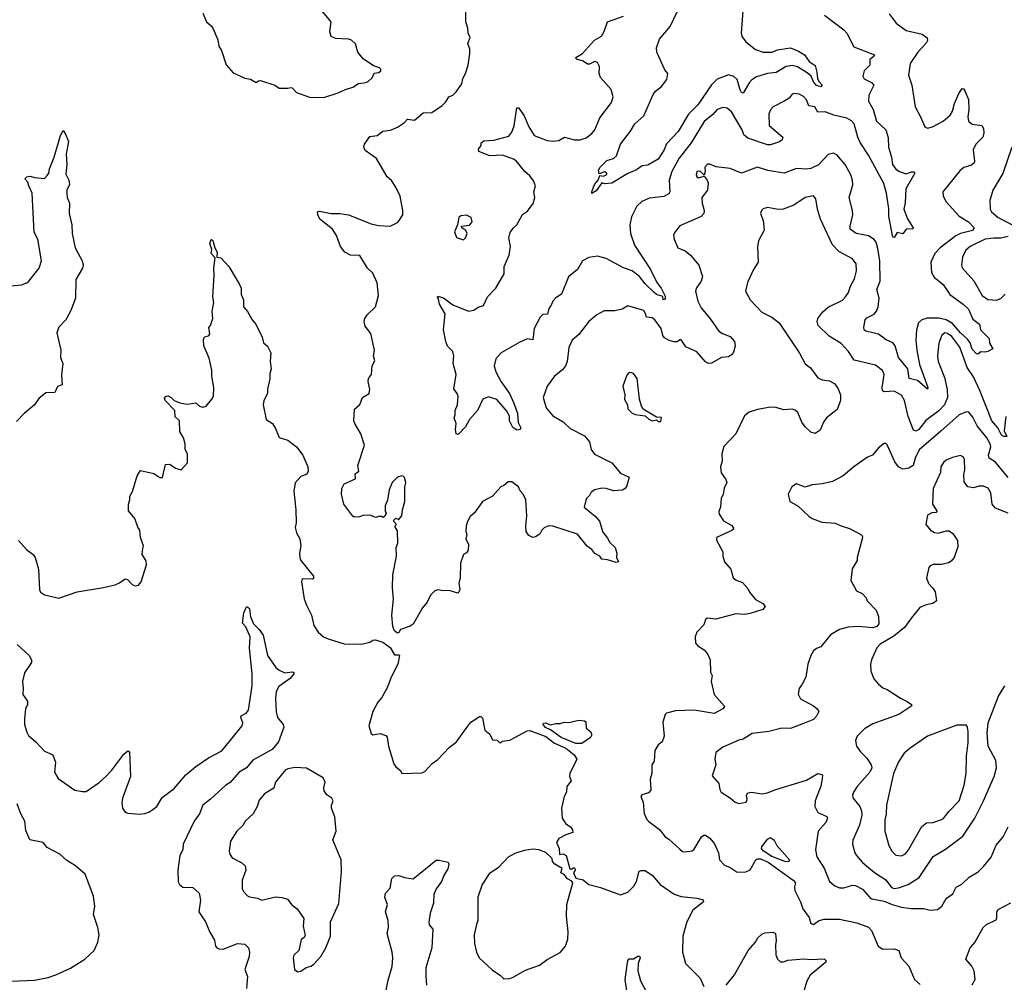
# Model space of a CAD drawing. Extents: x 2057697 to 2160550, y 827490 to 1016834.
# Tile 346 of 509: x 2077673 to 2084509, y 960435 to 967120. Entities that reach past the tile are written whole.
import ezdxf

# ---------------------------------------------------------------- set-up
doc = ezdxf.new("R2010")
doc.units = 0

msp = doc.modelspace()

# ---------------------------------------------------------------- linework, layer by layer
at = {"layer": '0CON20XD'}
for points in [[(2080092.3, 964607.7), (2080095, 964627.5), (2080116.2, 964655), (2080120, 964715), (2080138.3, 964751.7), (2080130, 964785), (2080135.7, 964825), (2080110.5, 964940.5), (2080071.7, 964991.7), (2080064.2, 965025), (2080068.8, 965045), (2080086.9, 965073.1), (2080144, 965126), (2080164.2, 965205), (2080155, 965292.5), (2080125, 965358.8), (2080088.6, 965395), (2080035, 965483.3), (2079970, 965485), (2079931.2, 965505), (2079900, 965545), (2079871.7, 965621.7), (2079845.8, 965665), (2079757.5, 965735), (2079742.5, 965765), (2079741.2, 965785), (2079755, 965791.2), (2079835, 965774.5), (2079895, 965774.3), (2079955, 965765.7), (2080113.2, 965703.2), (2080165, 965690), (2080245, 965686.2), (2080295, 965712.5), (2080307.5, 965725), (2080332.5, 965765), (2080332.5, 965795), (2080313.8, 965895), (2080285, 965957.5), (2080253.9, 966003.9), (2080225, 966027.5), (2080150, 966155), (2080072.2, 966212.2), (2080062, 966235), (2080066, 966255), (2080105, 966307.5), (2080155, 966315.8), (2080194.4, 966345.6), (2080248.5, 966351.5), (2080295, 966372.9), (2080345, 966406), (2080365, 966429.2), (2080415, 966422), (2080475, 966472.2), (2080535, 966475.7), (2080605.5, 966524.5), (2080630.9, 966549.1), (2080651.2, 966585), (2080680, 966595), (2080702.1, 966617.9), (2080742, 966675), (2080749.5, 966710.5), (2080768.6, 966745), (2080785.7, 966805), (2080798.1, 966885), (2080797.1, 966915), (2080784.4, 966955), (2080800, 966995), (2080786.2, 967025), (2080785, 967060), (2080770, 967105), (2080772.5, 967295)], [(2082698, 967245), (2082681.1, 967025), (2082689.7, 966999.7), (2082714.2, 966965), (2082782.4, 966912.4), (2082835, 966894.4), (2082895, 966894.6), (2082935, 966911.4), (2083025, 966923.6), (2083080.5, 966900.5), (2083121.9, 966875), (2083155, 966830), (2083195, 966801.2), (2083208, 966755), (2083210.7, 966710.7), (2083220.4, 966690.4), (2083243.8, 966665), (2083235.6, 966654.4), (2083205, 966663.1), (2083185, 966688.1), (2083167.9, 966727.9), (2083140.9, 966750.9), (2083073.2, 966793.3), (2083041.2, 966801.2), (2082995, 966794), (2082925, 966754), (2082865, 966745.2), (2082787.1, 966722.9), (2082755, 966702.9), (2082737.6, 966682.4), (2082695, 966609.2), (2082685, 966614.2), (2082675, 966632), (2082654.6, 966704.6), (2082632, 966725), (2082595, 966736.2), (2082515, 966706.5), (2082475, 966668.5), (2082381.9, 966528.1), (2082316.3, 966463.7), (2082245, 966342.9), (2082163.3, 966256.7), (2082147.1, 966215), (2082105, 966151.9), (2082035, 966108.9), (2081995, 966104), (2081955, 966076), (2081895, 966050.8), (2081785, 965984.2), (2081735, 965978.8), (2081714, 965986), (2081675, 965931.2), (2081645, 965912.5), (2081644, 965925), (2081664.3, 965975.7), (2081688, 966005), (2081701.7, 966038.3), (2081725, 966033.3), (2081750, 966045), (2081750, 966055), (2081735, 966062.5), (2081695, 966050), (2081692.5, 966075), (2081703.3, 966095), (2081748.3, 966141.7), (2081795, 966156.7), (2081816.7, 966175), (2081844.2, 966255), (2081914, 966346), (2081943.2, 966396.8), (2082007.1, 966452.9), (2082070.1, 966599.9), (2082087.7, 966622.3), (2082127.8, 966655), (2082165.8, 966705), (2082172.5, 966745), (2082152.1, 966772.1), (2082096, 966895), (2082093.8, 966925), (2082115.8, 966985), (2082188.2, 967071.8), (2082236.9, 967175)], [(2078944.2, 967165), (2078970, 967105), (2079004.2, 967074.2), (2079015.8, 967055.8), (2079049.3, 966979.3), (2079056.7, 966935), (2079073.3, 966905), (2079107, 966807), (2079155, 966750), (2079235, 966712.5), (2079275, 966707.5), (2079315, 966682.5), (2079330, 966695), (2079345, 966697.5), (2079445, 966666.2), (2079475, 966643.8), (2079535, 966643.3), (2079555, 966650), (2079565, 966646.7), (2079595, 966613.8), (2079685, 966581.2), (2079785, 966580), (2079885, 966612), (2079935, 966636), (2079985, 966651.2), (2080025, 966676.7), (2080075, 966684), (2080095, 966693.8), (2080120, 966715), (2080135, 966747.5), (2080167, 966753), (2080180, 966765), (2080180, 966775), (2080170, 966785), (2080129.3, 966799.3), (2080057, 966847), (2080020, 966895), (2080005, 966952.5), (2079977.3, 966977.3), (2079955, 966984), (2079865, 966988), (2079835, 967003.3), (2079826, 967035), (2079835.8, 967105), (2079775, 967176.9)], [(2083709.7, 967159.7), (2083758.8, 967095), (2083826.7, 967045), (2083939.1, 967019.1), (2083972.8, 966992.8), (2083975.6, 966975), (2083965, 966956), (2083907.5, 966895), (2083855.8, 966815), (2083842.9, 966735), (2083866.5, 966665), (2083888.6, 966515), (2083927.5, 966445), (2083956.7, 966376.7), (2083975, 966367.5), (2084010, 966375), (2084085, 966414.4), (2084133.6, 966456.4), (2084149.6, 966485), (2084163.3, 966536.7), (2084192.2, 966607.8), (2084215, 966641.2), (2084225, 966640), (2084235.5, 966625.5), (2084261.1, 966565), (2084263.1, 966495), (2084255.5, 966445), (2084260, 966415), (2084285, 966394.4), (2084352.5, 966385), (2084364.1, 966364.1), (2084367.1, 966335), (2084359.2, 966305), (2084310, 966255), (2084291.4, 966215), (2084302.3, 966137.7), (2084299.2, 966125), (2084279.8, 966110.2), (2084227.8, 966092.2), (2084198.9, 966071.1), (2084082.5, 965925), (2084084.4, 965894.4), (2084106, 965855), (2084195.6, 965755), (2084261.1, 965715), (2084300, 965675), (2084288, 965655), (2084203.3, 965635), (2084171.3, 965618.7), (2084063.6, 965536.4), (2084025.5, 965495), (2083998.9, 965435), (2084003.5, 965365), (2084022.7, 965332.7), (2084085, 965280.8), (2084130.9, 965210.9), (2084223.1, 965145), (2084259.9, 965109.9), (2084291.1, 965041.1), (2084335.7, 965005.7), (2084342.2, 964965), (2084404.3, 964905), (2084405, 964872.5), (2084430, 964835), (2084395, 964815.7), (2084375, 964810.8), (2084345, 964813.8), (2084325, 964796.2), (2084315, 964798.6), (2084285, 964832.5), (2084270.7, 964875), (2084252.2, 964902.2), (2084203.7, 964945), (2084149, 965009), (2084105, 965036.5), (2084055, 965046.8), (2083972.9, 965047.1), (2083935, 965036.5), (2083913.3, 965015), (2083898.8, 964965), (2083894, 964895), (2083902, 964825), (2083920.6, 964725), (2083978.6, 964565), (2083976, 964554), (2083905, 964614.5), (2083848.5, 964628.5), (2083838.9, 964695), (2083775, 964774.4), (2083750.8, 964855), (2083735.6, 964875), (2083687.7, 964897.7), (2083635, 964935.5), (2083546.8, 964956.8), (2083536.5, 964966.5), (2083533.8, 964985), (2083541.8, 965035), (2083555, 965048.5), (2083605, 965075.5), (2083621.2, 965095), (2083632.5, 965125), (2083639.6, 965185), (2083624.6, 965245), (2083647.1, 965305), (2083643.4, 965445), (2083631.3, 965531.3), (2083617.9, 965575), (2083605, 965592.9), (2083565, 965619.4), (2083480, 965635), (2083438.5, 965665), (2083437.5, 965685), (2083457.8, 965765), (2083455.5, 965795.5), (2083430.8, 965885), (2083456.6, 965973.4), (2083455.6, 966005), (2083443, 966043), (2083404, 966115), (2083345, 966182), (2083322.3, 966192.3), (2083285, 966184.3), (2083218, 966112), (2083165, 966085.3), (2083135, 966081.2), (2083065, 966086.2), (2082980, 966055), (2082866.8, 966073.2), (2082795, 966095.7), (2082685, 966054.4), (2082605, 966087.1), (2082507.5, 966097.5), (2082465, 966116.7), (2082447, 966117), (2082430, 966095), (2082432.5, 966065), (2082425, 966040), (2082397, 966067), (2082373.3, 966065), (2082368.8, 966045), (2082375, 966027.5), (2082385, 966022.5), (2082425, 966032.5), (2082446.1, 966006.1), (2082453.3, 965985), (2082448.8, 965935), (2082409.4, 965885), (2082410.5, 965845), (2082424.4, 965795), (2082421.9, 965775), (2082405, 965752.9), (2082255, 965687.5), (2082222.5, 965647.5), (2082212.9, 965625), (2082215.8, 965595), (2082242, 965535), (2082292.5, 965515), (2082330, 965485), (2082387.1, 965415), (2082412.7, 965337.3), (2082404, 965305), (2082371.7, 965258.3), (2082364.2, 965235), (2082380.9, 965165), (2082405, 965119.2), (2082469.8, 965039.8), (2082526.9, 964956.9), (2082551.1, 964941.1), (2082605, 964918.9), (2082634.7, 964884.7), (2082639.7, 964855), (2082627.9, 964812.1), (2082615, 964792.4), (2082595, 964778.4), (2082545, 964774.6), (2082475, 964735.6), (2082455, 964732.5), (2082435, 964743.3), (2082375, 964812.2), (2082298.1, 964848.1), (2082265, 964896), (2082255, 964896.2), (2082237.5, 964882.5), (2082217.1, 964882.9), (2082181.7, 964891.7), (2082149.8, 964909.8), (2082137, 964927), (2082125.5, 964975), (2082082.9, 965035), (2082065, 965049.4), (2082023.8, 965055), (2082015.7, 965085), (2082005, 965100), (2081895, 965132), (2081855, 965110), (2081805, 965098), (2081731.7, 965098.3), (2081679.1, 965070.9), (2081625, 965024.2), (2081555, 964932.5), (2081508.6, 964895), (2081484.4, 964844.4), (2081474.4, 964745.6), (2081462, 964715), (2081442.1, 964687.9), (2081385, 964644), (2081334, 964575), (2081308, 964495), (2081328, 964425), (2081375, 964370), (2081447.2, 964327.2), (2081495, 964280), (2081595, 964230), (2081628, 964188), (2081641.4, 964135), (2081662.6, 964102.6), (2081785, 964043.1), (2081845, 963970), (2081903.6, 963943.6), (2081887.7, 963882.3), (2081875.9, 963864.1), (2081857.3, 963852.7), (2081795, 963846.9), (2081745, 963864.2), (2081715, 963865.6), (2081665, 963854), (2081640.6, 963839.4), (2081628, 963815), (2081605, 963793.3), (2081591.2, 963735), (2081670.3, 963670.3), (2081697.9, 963637.9), (2081721.1, 963561.1), (2081755, 963518.8), (2081769.4, 963489.4), (2081806.7, 963455), (2081818.6, 963415), (2081816.7, 963385), (2081830, 963355), (2081815, 963350), (2081755, 963368.8), (2081715, 963373.8), (2081700, 963395), (2081665, 963413.3), (2081645, 963440), (2081613.4, 963463.4), (2081545, 963546.7), (2081375, 963603.5), (2081345, 963605.6), (2081315, 963590), (2081297.5, 963575), (2081285, 963546.2), (2081255, 963528), (2081235, 963523.8), (2081207.7, 963537.7), (2081189.2, 963565), (2081186.9, 963605), (2081194.3, 963675), (2081185.8, 963785), (2081168.8, 963825), (2081147.7, 963847.7), (2081136.2, 963875), (2081089.5, 963909.5), (2081065, 963911.2), (2081035, 963886.2), (2081013.2, 963876.8), (2080955, 963810), (2080885, 963773.3), (2080865.8, 963744.2), (2080827.7, 963692.3), (2080799.5, 963670.5), (2080781.2, 963635), (2080773.8, 963605), (2080770, 963565), (2080776.2, 963545), (2080771.2, 963515), (2080788, 963475), (2080786.7, 963435), (2080775, 963416.7), (2080753.3, 963405), (2080734, 963345), (2080731.2, 963245), (2080722.5, 963205), (2080728.8, 963165), (2080722.5, 963145), (2080715, 963137.5), (2080655, 963156.2), (2080615, 963154), (2080575, 963160), (2080555, 963154), (2080525.6, 963124.4), (2080502.5, 963075), (2080468.6, 963035), (2080405, 962922), (2080385, 962908.1), (2080316.7, 962885), (2080305.6, 962864.4), (2080295, 962859.2), (2080275.7, 962875), (2080262.9, 962905), (2080255.6, 962985), (2080268.8, 963095), (2080262, 963175), (2080264.3, 963265), (2080290, 963395), (2080285.9, 963454.1), (2080298.8, 963485), (2080295, 963570), (2080280, 963595), (2080280, 963605), (2080290, 963615), (2080270, 963635), (2080270, 963645), (2080285, 963657.5), (2080305, 963650), (2080326, 963675), (2080330, 963715), (2080346.2, 963775), (2080346, 963875), (2080353.8, 963905), (2080345, 963940), (2080335, 963950), (2080325, 963952.5), (2080295, 963942.5), (2080260, 963905), (2080238.8, 963855), (2080227, 963783), (2080210, 963745), (2080210, 963705), (2080217, 963693), (2080208.3, 963671.7), (2080197, 963663), (2080185, 963670), (2080165, 963670), (2080145, 963662.5), (2080105, 963680), (2080057, 963677), (2080031.7, 963668.3), (2079995, 963666.2), (2079985, 963671.2), (2079924.2, 963755), (2079908, 963825), (2079908.8, 963865), (2079925, 963896.7), (2080005, 963932.5), (2080002.5, 963965), (2080027.5, 963985), (2080020, 964025), (2080066, 964165), (2080041.2, 964245), (2079998.8, 964315), (2079993.3, 964335), (2079997.5, 964415), (2080035, 964447.5), (2080052.5, 964495), (2080100, 964525), (2080103.6, 964553.6), (2080092.3, 964607.7)], [(2083260.5, 967150.5), (2083395, 967050), (2083416, 967025), (2083465, 966931.2), (2083607.5, 966875), (2083603.3, 966865), (2083575.7, 966844.3), (2083576, 966805), (2083535.8, 966765), (2083526.4, 966726.4), (2083535, 966710), (2083587.5, 966682.5), (2083602.5, 966665), (2083567.3, 966595), (2083564.7, 966555), (2083598.5, 966495), (2083620.6, 966415), (2083685.7, 966355), (2083702.1, 966302.1), (2083704.4, 966235), (2083724.3, 966165.7), (2083731.9, 966115), (2083755, 966080.8), (2083780, 966065), (2083825, 966049.2), (2083865, 966063.3), (2083882.5, 966062.5), (2083887.5, 966055), (2083825.7, 965945), (2083821.3, 965848.7), (2083812.2, 965805), (2083836.6, 965736.6), (2083876.7, 965673.3), (2083872.5, 965667.5), (2083827.5, 965665), (2083805, 965633.3), (2083765, 965642.5), (2083745, 965607.5), (2083735, 965610), (2083706, 965755), (2083706.8, 965806.8), (2083690.4, 965915), (2083671.9, 965981.9), (2083565, 966179.1), (2083507.2, 966267.2), (2083490.9, 966305), (2083466.3, 966396.3), (2083447.8, 966417.8), (2083416.2, 966435), (2083325, 966456.9), (2083265, 966479.2), (2083215, 966477.5), (2083192.5, 966515), (2083151.4, 966521.4), (2083135, 966563.3), (2083115, 966586), (2083085, 966602.5), (2083052.7, 966607.3), (2083035, 966602), (2083014.4, 966575.6), (2082985, 966556.2), (2082905, 966513.8), (2082885.7, 966494.3), (2082873, 966467), (2082875.6, 966385), (2082972, 966305), (2082966.2, 966285), (2082948, 966272), (2082885, 966251.5), (2082865, 966251.1), (2082727.3, 966297.3), (2082700.7, 966320.7), (2082688.2, 966355), (2082615, 966480), (2082585, 966504.4), (2082555, 966510), (2082515, 966496.5), (2082485, 966460.5), (2082425, 966411.8), (2082335.3, 966265), (2082252.3, 966157.7), (2082200.4, 966065), (2082181.1, 966005), (2082186.2, 965925), (2082180.5, 965909.5), (2082145, 965892.7), (2082045, 965881.5), (2081991.8, 965858.2), (2081957.5, 965825), (2081920.3, 965749.7), (2081908.1, 965695), (2081912.7, 965635), (2081941.8, 965555), (2082053.1, 965385), (2082095.8, 965295), (2082125.8, 965255), (2082155, 965200), (2082155, 965180), (2082140, 965175), (2082138.3, 965198.3), (2082095, 965212.5), (2082076.9, 965225), (2082015, 965285.6), (2081976.3, 965336.3), (2081924.3, 965375), (2081865, 965397.2), (2081745, 965462.5), (2081685, 965477.1), (2081625, 965468.1), (2081580.8, 965445), (2081545.6, 965384.4), (2081484.2, 965335), (2081435, 965213.8), (2081395, 965187.5), (2081375, 965166), (2081363.6, 965136.4), (2081346.7, 965115), (2081337.5, 965075), (2081305, 965072.9), (2081286.3, 965053.7), (2081245.6, 964975), (2081235, 964896.7), (2081195, 964902.5), (2081145, 964880.6), (2081015, 964806.9), (2080977.8, 964765), (2080968.2, 964715), (2080978.5, 964675), (2081014.5, 964605), (2081073.3, 964525), (2081103.6, 964456.4), (2081129.4, 964385), (2081133.3, 964323.3), (2081152.5, 964285), (2081147, 964273), (2081125, 964270), (2081097, 964287), (2081074.3, 964334.3), (2081072.9, 964365), (2081057.8, 964397.8), (2080985, 964481.4), (2080928.8, 964501.2), (2080889.2, 964485), (2080851.4, 964405), (2080796.6, 964343.4), (2080768.2, 964291.8), (2080722.5, 964245), (2080715, 964240), (2080704.2, 964244.2), (2080698.8, 964275), (2080703.3, 964315), (2080690, 964355), (2080696.7, 964375), (2080696.2, 964405), (2080712.5, 964445), (2080717.5, 964505), (2080711.2, 964525), (2080687, 964557), (2080704, 964655), (2080683, 964733), (2080687.5, 964785), (2080679.2, 964815), (2080643.3, 964853.3), (2080631.4, 964885), (2080614.3, 964965), (2080626.4, 965076.4), (2080586.7, 965145), (2080581.7, 965181.7), (2080573, 965193), (2080575, 965200), (2080615, 965189.2), (2080680.7, 965140.7), (2080790, 965095), (2080825, 965102.9), (2080855, 965124), (2080893.3, 965135), (2080921.2, 965195), (2080977.8, 965255), (2081036.9, 965355), (2081035.5, 965405), (2081071.5, 965485), (2081080, 965545), (2081069.5, 965605), (2081078.3, 965641.7), (2081098.3, 965671.7), (2081125.4, 965695), (2081163.7, 965766.3), (2081199.2, 965790.8), (2081237.3, 965842.7), (2081248.5, 965885), (2081243.1, 965925), (2081254.2, 965965), (2081241.2, 966001.2), (2081215, 966036.2), (2081180, 966065), (2081118.9, 966138.9), (2081101.5, 966151.5), (2081025, 966180), (2080936.7, 966173.3), (2080860, 966205), (2080858.3, 966221.7), (2080877.5, 966245), (2080877.5, 966265), (2080895, 966278), (2080965, 966282.5), (2081068.6, 966311.4), (2081090.3, 966339.7), (2081106.3, 966383.7), (2081125, 966506.7), (2081135, 966506.7), (2081145, 966496.2), (2081175, 966451.2), (2081207.1, 966375), (2081245, 966316.2), (2081335, 966281.4), (2081375, 966275.8), (2081415, 966281.4), (2081455, 966303.3), (2081525, 966285.6), (2081565, 966285.7), (2081605, 966300), (2081645, 966330), (2081665.8, 966355), (2081701.2, 966438.8), (2081781.9, 966545), (2081794.2, 966585), (2081778.8, 966635), (2081705, 966717.5), (2081696.2, 966745), (2081698, 966795), (2081685, 966822.5), (2081665, 966830), (2081628.3, 966811.7), (2081615, 966811.9), (2081585, 966831.8), (2081539.2, 966845), (2081535, 966858), (2081579.4, 966885), (2081663, 966977), (2081712, 967005), (2081731.7, 967038.3), (2081754.5, 967105.5), (2081865, 967144)], [(2077615, 965271.2), (2077685, 965278.8), (2077721.7, 965291.7), (2077736.8, 965303.2), (2077809.2, 965395), (2077824.3, 965445), (2077800, 965595), (2077774.2, 965645), (2077760, 965915), (2077736.2, 965965), (2077730.7, 965990.7), (2077710, 966015), (2077721.7, 966028.3), (2077745, 966033.8), (2077775, 966023.3), (2077845, 966017.5), (2077865, 966037.5), (2077876.2, 966055), (2077881.2, 966085), (2077913.3, 966165), (2077955.8, 966315), (2077975, 966350), (2077992, 966325), (2078011.4, 966275), (2077996.2, 966185), (2078000, 966115), (2077993.9, 966046.1), (2078014, 966005), (2078018, 965975), (2078000, 965935), (2078000, 965915), (2078003.3, 965885), (2078020, 965845), (2078016.7, 965775), (2078036.1, 965696.1), (2078038, 965635), (2078058, 965535), (2078106, 965445), (2078113.8, 965415), (2078110, 965395), (2078062.9, 965315), (2078060, 965185), (2078028.8, 965101.2), (2077992.5, 965035), (2077945.4, 964984.6), (2077930.6, 964945), (2077958, 964825), (2077956.2, 964775), (2077973, 964733), (2077963.9, 964653.9), (2077968.8, 964585), (2077935, 964572.5), (2077918, 964532), (2077855, 964528.8), (2077805, 964488.8), (2077776.2, 964445), (2077705, 964386), (2077651.4, 964328.6)], [(2084560.5, 966235), (2084497.3, 966052.7), (2084430, 965935), (2084407.1, 965865), (2084410.6, 965805), (2084419.4, 965785), (2084465, 965745.5), (2084577.3, 965687.3)], [(2084518.1, 964365), (2084506.5, 964265), (2084526.2, 964225), (2084505, 964224.6), (2084489.4, 964235), (2084462.5, 964285), (2084422.2, 964335), (2084339.8, 964545), (2084295, 964638.9), (2084250.4, 964705), (2084199.3, 964845), (2084145, 964919.3), (2084115, 964941.2), (2084094.6, 964945.4), (2084075, 964930), (2084055, 964873.3), (2084045.5, 964785), (2084050.5, 964745), (2084094.4, 964635), (2084112.2, 964552.2), (2084114.3, 964495), (2084094, 964445), (2084055, 964403.2), (2083963.8, 964336.2), (2083915, 964273.9), (2083895, 964262.9), (2083878.8, 964268.8), (2083841.3, 964365), (2083814.6, 964475), (2083795, 964511.9), (2083745, 964539.2), (2083675, 964534.6), (2083662.1, 964542.1), (2083659.6, 964565), (2083674.5, 964655), (2083662.8, 964682.8), (2083615, 964721.1), (2083465.6, 964755.6), (2083425.8, 964815), (2083375, 964870.8), (2083292.2, 964922.2), (2083217.1, 964995), (2083210, 965025), (2083214.4, 965045), (2083248.1, 965091.9), (2083285.9, 965124.1), (2083385, 965172.9), (2083405, 965195.8), (2083427.8, 965225), (2083441.3, 965268.7), (2083468.9, 965321.1), (2083482.5, 965375), (2083480.8, 965425), (2083455, 965458), (2083360.9, 965510.9), (2083315.9, 965555.9), (2083232.5, 965735), (2083210.6, 965805), (2083199.2, 965875), (2083185, 965896), (2083125, 965884.4), (2083047.4, 965832.6), (2082973.6, 965803.6), (2082940.5, 965800.5), (2082865, 965816.2), (2082833.9, 965806.1), (2082822.5, 965795), (2082816.7, 965775), (2082834, 965725), (2082841.2, 965658.8), (2082801.9, 965585), (2082795.8, 965545), (2082799.5, 965435), (2082767.5, 965385), (2082725.7, 965294.3), (2082712.5, 965235), (2082744.4, 965174.4), (2082825, 965088), (2082895, 965052.9), (2082945, 965015.8), (2083087.5, 964805), (2083125, 964728.8), (2083162.5, 964702.5), (2083215, 964632.5), (2083245, 964618.1), (2083295, 964611.4), (2083331.1, 964591.1), (2083355, 964556), (2083371.5, 964515), (2083371.9, 964475), (2083347.3, 964412.7), (2083275, 964354), (2083252.9, 964325), (2083230.3, 964269.7), (2083195, 964247.1), (2083165, 964255.5), (2083125, 964293.3), (2083103.6, 964325), (2083075, 964392), (2083057.8, 964407.8), (2083035, 964414.3), (2082975, 964410.8), (2082924.2, 964425.8), (2082885, 964428.1), (2082795, 964412.9), (2082737.5, 964395), (2082705, 964370), (2082645.8, 964245), (2082562.5, 964155), (2082548, 964105), (2082550, 964055), (2082539.2, 964015), (2082543.4, 963973.4), (2082575, 963927.5), (2082581.2, 963905), (2082562.7, 963867.3), (2082556, 963825), (2082543.8, 963795), (2082538, 963735), (2082526, 963705), (2082529.2, 963685), (2082560.2, 963640.2), (2082616.8, 963606.8), (2082630, 963585), (2082616.8, 963573.2), (2082510, 963525), (2082510, 963505), (2082554, 963425), (2082554.2, 963394.2), (2082566.7, 963355), (2082610, 963305), (2082626.7, 963245), (2082647.3, 963227.3), (2082690.6, 963210.6), (2082728.8, 963168.8), (2082740, 963145), (2082782.3, 963092.3), (2082832.5, 963065), (2082847.5, 963045), (2082832.5, 963025), (2082745, 962995.7), (2082705, 962989.4), (2082645, 962992.9), (2082505, 962958), (2082445, 962963.3), (2082434, 962955), (2082422.3, 962917.7), (2082373.9, 962866.1), (2082362.5, 962835), (2082365, 962790), (2082381.2, 962771.2), (2082423.9, 962743.9), (2082447.5, 962715), (2082466.7, 962675), (2082469.3, 962589.3), (2082480, 962565), (2082473.3, 962525), (2082494.2, 962434.2), (2082563.3, 962355), (2082563.8, 962345), (2082555.5, 962334.5), (2082495, 962302.5), (2082355, 962325.5), (2082225, 962320.8), (2082162.5, 962305), (2082153.3, 962295), (2082138.3, 962241.7), (2082146.7, 962145), (2082133.3, 962105), (2082105, 962083.3), (2082082, 962045), (2082078.3, 961971.7), (2082062.5, 961945), (2082061.7, 961921.7)], [(2080755, 965590), (2080768.8, 965605), (2080778.8, 965635), (2080770, 965655), (2080742.5, 965675), (2080740, 965685), (2080795, 965693.3), (2080813.3, 965715), (2080807.5, 965745), (2080775, 965763.3), (2080735, 965756.7), (2080722.5, 965745), (2080712.5, 965695), (2080692.3, 965647.7), (2080705, 965606.7), (2080755, 965590)], [(2077665, 963504.2), (2077720.3, 963440.3), (2077766, 963405), (2077780.8, 963385), (2077804.2, 963305), (2077811.7, 963161.7), (2077817.5, 963145), (2077845, 963126.7), (2077945, 963102.9), (2078073.2, 963146.8), (2078255, 963176.2), (2078335, 963196.2), (2078365, 963208.8), (2078405, 963236.2), (2078422.3, 963232.3), (2078455, 963197.5), (2078475, 963187.5), (2078497, 963193), (2078517.5, 963215), (2078552.5, 963335), (2078551.7, 963361.7), (2078523.3, 963405), (2078528.3, 963448.3), (2078532.5, 963465), (2078512.5, 963525), (2078506.7, 963575), (2078492.5, 963595), (2078472.5, 963655), (2078428.3, 963708.3), (2078427.5, 963755), (2078437.5, 963785), (2078438.3, 963811.7), (2078456.4, 963843.6), (2078488.3, 963951.7), (2078511.7, 963988.3), (2078605, 963967.5), (2078645, 963940), (2078665, 963940), (2078685, 964030), (2078715, 964033.3), (2078754.4, 964004.4), (2078795, 963993.3), (2078837, 964043), (2078837.5, 964105), (2078822.5, 964135), (2078822.5, 964175), (2078810, 964215), (2078785, 964260), (2078782.5, 964335), (2078753, 964363), (2078750, 964405), (2078682.5, 964475), (2078678.3, 964491.7), (2078690, 964505), (2078705, 964506.7), (2078725, 964496.7), (2078745, 964476.2), (2078785, 964458.8), (2078835, 964450), (2078895, 964458), (2078922.5, 964435), (2078945, 964430), (2078966.7, 964435), (2079007.5, 964485), (2079017.5, 964505), (2079020, 964565), (2079006.7, 964645), (2079006.7, 964685), (2078988.8, 964768.8), (2078951.2, 964855), (2078948.3, 964898.3), (2078955, 964917.5), (2078985, 964923.3), (2078992.5, 964935), (2078987, 964983), (2078996.7, 964995), (2079013.3, 965045), (2079008.8, 965095), (2079020, 965155), (2079013.8, 965195), (2079023.6, 965346.4), (2079020, 965395), (2079030, 965465), (2079003.3, 965495), (2079007.5, 965525), (2078993.8, 965565), (2079001.2, 965588.8), (2079005, 965592.5), (2079015, 965587.5), (2079027.5, 965535), (2079043.3, 965505), (2079041.7, 965471.7), (2079070, 965465), (2079125.8, 965405.8), (2079196.7, 965285), (2079210, 965255), (2079211.7, 965211.7), (2079226, 965175), (2079226.7, 965125), (2079255, 965092.5), (2079286.4, 965036.4), (2079312.5, 965005), (2079355.9, 964915.9), (2079366.4, 964876.4), (2079393, 964853), (2079416.4, 964806.4), (2079411.2, 964745), (2079420, 964695), (2079409.3, 964660.7), (2079410, 964625), (2079394.2, 964555), (2079394, 964525), (2079368, 964475), (2079364, 964445), (2079384.1, 964344.1), (2079428.8, 964315), (2079448.3, 964281.7), (2079475, 964217.5), (2079535, 964198.8), (2079595, 964152.5), (2079638, 964095), (2079673.3, 964015), (2079676.7, 963985), (2079666.4, 963963.6), (2079625, 963947.5), (2079586.4, 963903.6), (2079576.2, 963845), (2079590.8, 963715), (2079592, 963625), (2079586.4, 963593.6), (2079595, 963557.5), (2079618.8, 963515), (2079624.3, 963465), (2079616, 963415), (2079618, 963385), (2079625.8, 963365), (2079712.5, 963255), (2079711.7, 963238.3), (2079706.1, 963233.9), (2079635, 963236.2), (2079630, 963215), (2079647.7, 963097.7), (2079663.2, 963053.2), (2079698.8, 962985), (2079715, 962912.5), (2079745.6, 962865.6), (2079783.4, 962833.4), (2079815, 962819.2), (2079925, 962786), (2080046.1, 962783.9)], [(2084535, 965614.7), (2084485, 965602), (2084435, 965602.8), (2084375, 965594.6), (2084272, 965545), (2084240.7, 965519.3), (2084218.3, 965471.7), (2084210.8, 965415), (2084215, 965397.5), (2084296.1, 965306.1), (2084355, 965203.5), (2084395, 965176.7), (2084455, 965171.9), (2084485, 965182.9), (2084515, 965214.2)], [(2082125, 964330), (2082128.3, 964358.3), (2082095, 964360), (2082002.5, 964415), (2081990, 964435), (2081976.7, 964485), (2081958.8, 964628.8), (2081935, 964662.5), (2081915, 964670), (2081903, 964667), (2081888.3, 964651.7), (2081861.2, 964575), (2081873.8, 964515), (2081871.7, 964481.7), (2081892, 964445), (2081895, 964417.5), (2081925, 964387.5), (2081945, 964377.5), (2082015, 964370), (2082040, 964345), (2082063, 964333), (2082095, 964340), (2082105, 964330), (2082125, 964330)], [(2084535, 963941.5), (2084448.1, 964048.1), (2084403.1, 964075), (2084397.9, 964095), (2084415.3, 964154.7), (2084409.6, 964175), (2084386.5, 964215), (2084319.4, 964299.4), (2084290.5, 964360.5), (2084263.2, 964393.2), (2084245, 964397.5), (2084195, 964375.6), (2084066.8, 964263.2), (2083918.3, 964131.7), (2083888.9, 964075), (2083876.5, 964025), (2083845.3, 964004.7), (2083805, 963997.9), (2083774.4, 964015), (2083749.4, 964049.4), (2083695, 964166.7), (2083685, 964176.7), (2083675, 964176.7), (2083635, 964146.7), (2083594.3, 964095.7), (2083557.7, 964082.3), (2083463.3, 964015), (2083388.8, 963951.2), (2083315, 963913.3), (2083245, 963896.7), (2083175, 963890), (2083125, 963872.5), (2083065, 963897.5), (2083032.5, 963875), (2083007.5, 963825), (2083020, 963775), (2083075, 963743.3), (2083155, 963670), (2083175.8, 963655.8), (2083241.1, 963631.1), (2083335, 963624), (2083375, 963604), (2083433.9, 963586.1), (2083512.5, 963545), (2083522.5, 963535), (2083523.3, 963525), (2083487.5, 963385), (2083487.5, 963365), (2083453, 963307), (2083442.5, 963225), (2083482.5, 963152.5), (2083522.5, 963135), (2083550, 963105), (2083556.7, 963085), (2083618.7, 963018.7), (2083635.7, 962975), (2083638.1, 962925), (2083624, 962905), (2083595, 962896.2), (2083495, 962906.2), (2083425, 962900.5), (2083363.3, 962885), (2083302.4, 962847.6), (2083235.8, 962764.2), (2083205, 962753.3), (2083183.9, 962736.1), (2083164.3, 962705.7), (2083143.8, 962645), (2083131.2, 962555), (2083106.2, 962505), (2083083.3, 962475), (2083076.7, 962435), (2083094.4, 962404.4), (2083185, 962354), (2083210, 962335), (2083220, 962315), (2083205.8, 962284.2), (2083185, 962259.2), (2083115, 962232.2), (2083025, 962198.5), (2082965, 962198.9), (2082875, 962177.8), (2082757.6, 962162.4), (2082695, 962122.5), (2082665, 962115.8), (2082555, 962068.8), (2082505, 962030), (2082500, 961985), (2082506.2, 961945), (2082479.5, 961869.5), (2082527.5, 961815), (2082533.3, 961775), (2082543.3, 961755), (2082606.7, 961715), (2082640, 961685), (2082665, 961676), (2082716.7, 961685), (2082723.8, 961705), (2082718.8, 961735), (2082728, 961752), (2082755, 961755.6), (2082825, 961744), (2082865, 961750.8), (2082915, 961772.5), (2083135, 961838.1), (2083215, 961885.7), (2083245.6, 961875.6), (2083245, 961847.5), (2083235, 961796.7), (2083195.5, 961695), (2083193.5, 961655), (2083215, 961614.3), (2083275.5, 961585.5), (2083282, 961575), (2083270, 961545), (2083215.5, 961485), (2083197.3, 961355), (2083206.9, 961306.9), (2083256.9, 961226.9), (2083294.3, 961135), (2083332.2, 961105), (2083365, 961091.1), (2083395, 961091.5), (2083455, 961110.5), (2083475, 961108.5), (2083525, 961081.1), (2083574.5, 961025), (2083590, 961015), (2083675, 960998.2), (2083730, 960975), (2083795, 960956.9), (2083862.9, 960947.1), (2083948.1, 960948.1), (2083995, 960936.9)], [(2084535, 963693.1), (2084447.5, 963727.5), (2084424.4, 963755), (2084414.4, 963835), (2084395.9, 963865.9), (2084365, 963879.4), (2084335, 963880), (2084295, 963868.1), (2084255.6, 963875.6), (2084230.2, 963910.2), (2084228.5, 963961.5), (2084235.6, 963995), (2084231.2, 964065), (2084225, 964082.5), (2084205, 964093.3), (2084149.4, 964080.6), (2084105, 964060), (2084086, 964045), (2084068, 964015), (2084065.7, 963974.3), (2084015.8, 963865), (2084010, 963755), (2084042.5, 963705), (2084035, 963697.5), (2084005, 963694.3), (2083975, 963678.8), (2083964, 963615), (2083996.2, 963575), (2084025, 963558), (2084050, 963555), (2084105, 963571.2), (2084125, 963570), (2084152.3, 963552.3), (2084183.9, 963503.9), (2084185, 963460), (2084160, 963385), (2084140.5, 963359.5), (2084121.7, 963348.3), (2084075, 963336), (2084015, 963337.5), (2083993.2, 963326.8), (2083983.8, 963315), (2083968.8, 963245), (2083982, 963205), (2084013, 963173), (2084027.6, 963147.6), (2084038, 963085), (2084013.2, 963066.8), (2083965, 963056.2), (2083921.9, 963038.1), (2083863.3, 962966.7), (2083815, 962900), (2083740.8, 962839.2), (2083647.8, 962782.2), (2083622.6, 962757.4), (2083585.8, 962675), (2083578.6, 962645), (2083582.5, 962595), (2083602.9, 962542.9), (2083636, 962505), (2083665, 962480.8), (2083695, 962469.2), (2083787.9, 962407.9), (2083833.8, 962385), (2083863.3, 962365), (2083865.8, 962355), (2083775.8, 962294.2), (2083595, 962230), (2083538.6, 962195), (2083488, 962145), (2083475.8, 962115), (2083482, 962075), (2083510.8, 962035), (2083555, 961990.8), (2083585, 961945.8), (2083588.5, 961925), (2083575.5, 961895), (2083486.2, 961793.8), (2083460.6, 961755), (2083454.3, 961735), (2083457, 961717), (2083505.3, 961655.3), (2083517.9, 961625), (2083520, 961595), (2083504, 961526), (2083457, 961423), (2083454.4, 961395), (2083470.6, 961335), (2083481.4, 961315), (2083525, 961267.1), (2083607.8, 961197.8), (2083685, 961147.3), (2083725, 961093.9), (2083745, 961086.1)], [(2079229.1, 963000.9), (2079247.5, 963042.5), (2079255, 963043.3), (2079268.3, 963028.3), (2079275, 962972.5), (2079296.7, 962925), (2079336.7, 962885), (2079362.5, 962845), (2079394, 962705), (2079450.9, 962620.9), (2079475, 962602), (2079514.2, 962584.2), (2079565, 962590), (2079576.4, 962586.4), (2079576.4, 962576.4), (2079552, 962545), (2079471.3, 962488.7), (2079454.2, 962455), (2079449.4, 962405), (2079453.6, 962313.6), (2079463.3, 962275), (2079503.3, 962225), (2079508, 962208), (2079470, 962105), (2079425, 962052.5), (2079291.9, 961978.1), (2079248.1, 961925), (2079197.8, 961895), (2079135, 961823.5), (2079105, 961804.4), (2078996.7, 961706.7), (2078944.4, 961665), (2078920.5, 961605), (2078884.4, 961555), (2078807.1, 961395), (2078805.8, 961355), (2078786, 961315), (2078770.8, 961215), (2078773.9, 961133.9), (2078782.5, 961115), (2078805, 961096.2), (2078875, 961092.5), (2078920, 961055), (2078928, 961005), (2078916.2, 960925), (2078964.2, 960854.2), (2078993.2, 960783.2), (2079025, 960727.5), (2079033.3, 960685), (2079042.5, 960675), (2079056.7, 960666.7), (2079085, 960666.2), (2079185, 960705.6), (2079235, 960699.4), (2079261.2, 960675), (2079269.4, 960645), (2079266.2, 960615), (2079235.6, 960525), (2079255.5, 960475), (2079248.3, 960391.7)], [(2077655, 962780), (2077739.2, 962705), (2077754.1, 962674.1), (2077756, 962655), (2077706.4, 962583.6), (2077691.9, 962525), (2077697.5, 962475), (2077694.2, 962434.2), (2077727.1, 962387.1), (2077727.5, 962365), (2077712.5, 962335), (2077705.7, 962265), (2077707.1, 962225), (2077722.6, 962172.6), (2077735, 962148), (2077786.2, 962105), (2077845, 962040), (2077904.3, 962014.3), (2077920.9, 961965), (2077914.4, 961895), (2077941.3, 961851.3), (2078055, 961770), (2078109.3, 961759.3), (2078135, 961761.2), (2078225, 961822.9), (2078271.4, 961865), (2078312, 961908), (2078395, 962018.8), (2078425, 962043.3), (2078435.8, 962035.8), (2078442.9, 961865), (2078385.8, 961714.2), (2078382.5, 961682.5), (2078387.5, 961645), (2078405, 961617.5), (2078425, 961608.8), (2078505, 961602.5), (2078541.7, 961608.3), (2078575, 961618.8), (2078626.2, 961655), (2078661.1, 961718.9), (2078745, 961781.4), (2078826.5, 961875), (2078895, 961934.6), (2078985, 961993.5), (2079076.5, 962043.5), (2079218.1, 962215), (2079223.3, 962236.7), (2079208.9, 962275), (2079210.6, 962285), (2079245.6, 962305), (2079261.5, 962325), (2079287.1, 962495), (2079287.2, 962577.2), (2079268.9, 962755), (2079273.9, 962833.9), (2079244.2, 962904.2), (2079218.9, 962928.9), (2079229.1, 963000.9)], [(2080046.1, 962783.9), (2080105, 962796.2), (2080125, 962812), (2080144.1, 962814.1), (2080195, 962796), (2080245, 962761.2), (2080275, 962710), (2080305, 962710), (2080310, 962705), (2080297.5, 962645), (2080252, 962555), (2080226, 962485), (2080186.6, 962413.4), (2080158.8, 962381.2), (2080124.4, 962315.6), (2080096.2, 962215), (2080114, 962164), (2080123.9, 962153.9), (2080175, 962162), (2080215, 962148.8), (2080225, 962136.7), (2080234.3, 962075), (2080271.4, 961951.4), (2080285, 961930.8), (2080316.2, 961905), (2080326.2, 961886.2), (2080465, 961890), (2080485, 961898), (2080536.2, 961955), (2080575, 961982.5), (2080654.2, 962065), (2080705, 962104.3), (2080777.5, 962205), (2080805, 962241.2), (2080865, 962280), (2080875, 962280), (2080885, 962270), (2080902.5, 962185), (2080937.3, 962157.3), (2080955, 962120), (2080987, 962117), (2081005, 962100), (2081015, 962100), (2081025, 962110), (2081075, 962117.5), (2081195, 962182.5), (2081215, 962183.3), (2081325, 962141.5), (2081386, 962095), (2081465, 962060.3), (2081522.5, 962015), (2081540, 961985), (2081492.5, 961885), (2081490, 961865), (2081501.2, 961835), (2081472, 961795), (2081468.8, 961755), (2081453.8, 961725), (2081434.1, 961644.1), (2081438.8, 961575), (2081465, 961536), (2081497.5, 961515), (2081510, 961495), (2081513.3, 961475), (2081465, 961460), (2081416.4, 961433.6), (2081400, 961405), (2081417.5, 961365), (2081421.7, 961321.7), (2081445, 961327.5), (2081466.4, 961316.4), (2081493, 961223), (2081505, 961220), (2081515, 961230), (2081525, 961230), (2081528.3, 961221.7), (2081530, 961215), (2081517.5, 961195), (2081535, 961157.5), (2081585, 961146.2), (2081625, 961114), (2081705, 961094), (2081845, 961042), (2081895, 961062), (2081936.8, 961103.2), (2081955.8, 961135), (2081974.1, 961205.9), (2081988.3, 961211.7), (2082015, 961210.8), (2082066.4, 961176.4), (2082119.4, 961115), (2082216.2, 961046.2), (2082265, 961031.1), (2082375, 961020.4), (2082417.9, 961007.9), (2082420.8, 960995), (2082347.3, 960935), (2082305.4, 960855), (2082277.1, 960755), (2082274.5, 960644.5), (2082295.6, 960565.6), (2082375.6, 960485.6), (2082396.2, 960465), (2082423.3, 960405)], [(2083745, 961086.1), (2083775, 961092.3), (2083842, 961115), (2083917.7, 961162.3), (2084015, 961308.8), (2084100.7, 961359.3), (2084220.2, 961449.8), (2084304.5, 961575.5), (2084364.6, 961695.4), (2084437.1, 961865), (2084454, 961925), (2084450, 961975), (2084395.7, 962075.7), (2084389.2, 962165), (2084396.4, 962236.4), (2084467.6, 962422.4), (2084512, 962495)], [(2081535, 962092.5), (2081432.5, 962135), (2081358.6, 962188.6), (2081323.3, 962205), (2081307.5, 962225), (2081310, 962235), (2081325, 962237.5), (2081355, 962222.5), (2081395, 962233.3), (2081425, 962231.2), (2081455, 962241.2), (2081485, 962238.8), (2081554.1, 962255.9), (2081595, 962250), (2081603, 962243), (2081605, 962200), (2081635, 962177.5), (2081646.1, 962153.9), (2081636.7, 962135), (2081575, 962093.8), (2081535, 962092.5)], [(2083795, 961313.1), (2083822.8, 961327.2), (2083844.2, 961355), (2083935, 961518), (2083967.7, 961542.3), (2084015, 961544.2), (2084085, 961569.2), (2084126, 961624), (2084194.2, 961695.8), (2084230, 961805), (2084243.2, 961885), (2084245.9, 962005), (2084257.5, 962097.5), (2084256.6, 962176.6), (2084253.8, 962205), (2084245, 962220), (2084179.3, 962220.7), (2083975, 962144), (2083855, 962062), (2083814.5, 962025.5), (2083773.6, 961966.4), (2083739.5, 961885), (2083690, 961665), (2083687.8, 961605), (2083679.1, 961560.9), (2083679.5, 961485), (2083705.8, 961385), (2083727.5, 961345), (2083755, 961317.5), (2083795, 961313.1)], [(2079605, 960507.5), (2079625, 960513.3), (2079662.3, 960537.7), (2079695, 960546.7), (2079711.7, 960558.3), (2079763.3, 960615), (2079798.8, 960675), (2079830, 960755), (2079831.2, 960855), (2079887.6, 960982.4), (2079907.5, 961205), (2079904.4, 961285), (2079846.9, 961425), (2079870, 961485), (2079860, 961585), (2079836.7, 961645), (2079836.7, 961665), (2079850, 961695), (2079840, 961715), (2079805, 961736.7), (2079786.2, 961765), (2079783.8, 961786.2), (2079793.3, 961825), (2079780, 961855), (2079665, 961923.3), (2079585, 961927.1), (2079535, 961918.1), (2079515, 961908.6), (2079448.6, 961825), (2079437.8, 961782.2), (2079372, 961745), (2079335, 961700), (2079321.4, 961655), (2079294.2, 961605), (2079239.2, 961555), (2079222, 961525), (2079180, 961485), (2079135.7, 961415), (2079127.5, 961345), (2079132.5, 961325), (2079149.1, 961299.1), (2079215.5, 961265.5), (2079238, 961245), (2079242.5, 961215), (2079216.9, 961145), (2079218.6, 961085), (2079226, 961065), (2079255, 961036.2), (2079267.7, 961027.7), (2079325, 961020), (2079355, 961006.7), (2079447.9, 961027.9), (2079494.3, 961024.3), (2079533, 961013), (2079563.4, 960973.4), (2079600, 960945), (2079645, 960877.5), (2079641.2, 960825), (2079655, 960760), (2079645.9, 960744.1), (2079626.7, 960733.3), (2079610, 960655), (2079577, 960623), (2079571.2, 960605), (2079580, 960525), (2079605, 960507.5)], [(2082061.7, 961921.7), (2082061.2, 961885), (2082050, 961845), (2082055, 961770), (2082038.3, 961751.7), (2081992.7, 961737.3), (2081986.2, 961725), (2082000.8, 961685), (2082008.3, 961608.3), (2082027.5, 961565), (2082040.7, 961550.7), (2082115.9, 961495.9), (2082153.8, 961445), (2082179.1, 961429.1), (2082255, 961358.8), (2082275, 961343.8), (2082290.5, 961340.5), (2082341.2, 961348.8), (2082355, 961360), (2082405.5, 961444.5), (2082423.2, 961456.8), (2082435, 961457.5), (2082465, 961435.8), (2082497, 961397), (2082523.3, 961335), (2082530.6, 961285), (2082565, 961249.4), (2082605, 961233.5), (2082655, 961200.5), (2082715, 961201.4), (2082745, 961216), (2082784.2, 961285.8), (2082796.7, 961293.3), (2082815, 961291.6), (2082868.9, 961268.9), (2083043.5, 961145), (2083059.2, 961125), (2083051.4, 961098.6), (2083055, 961073.3), (2083094.6, 960994.6), (2083110.4, 960945), (2083152.9, 960885), (2083165, 960843.8), (2083185, 960837.5), (2083218.6, 960861.4), (2083255, 960872.5), (2083365, 960874.5), (2083485, 960849.2), (2083565, 960818), (2083585.7, 960795), (2083633.8, 960685), (2083665, 960666), (2083743.1, 960666.9), (2083775.3, 960655.3), (2083792.5, 960605), (2083845, 960546.2), (2083886.2, 960455), (2083925, 960420)], [(2077615, 960442.5), (2077775, 960449.1), (2077870.9, 960469.1), (2077925, 960486.5), (2078025, 960532.7), (2078126, 960595), (2078190, 960655), (2078215.8, 960714.2), (2078225.8, 960765), (2078216, 960815), (2078185.8, 960905), (2078194.3, 960965), (2078185.7, 961034.3), (2078128.5, 961185), (2078061.4, 961245), (2078000.9, 961280.9), (2077952, 961325), (2077865, 961371.4), (2077835, 961405.6), (2077744.3, 961424.3), (2077715, 961490), (2077709.1, 961555), (2077680, 961605), (2077655, 961674)], [(2083995, 960936.9), (2084045, 960941.2), (2084074, 960965), (2084105, 961016), (2084150.2, 961049.8), (2084174.4, 961095), (2084213.2, 961116.8), (2084265.5, 961164.5), (2084326.8, 961203.2), (2084365, 961238.8), (2084417.5, 961305), (2084452.6, 961387.4), (2084500.6, 961445), (2084535, 961513.8)], [(2083005, 961272.7), (2082985, 961274.6), (2082895, 961308.4), (2082835, 961347.1), (2082823.8, 961365), (2082824.5, 961375), (2082865, 961428), (2082885, 961440), (2082911.2, 961421.2), (2082930, 961385), (2083016.7, 961285), (2083013.3, 961275), (2083005, 961272.7)], [(2081035, 960460), (2081075, 960462.5), (2081099.7, 960470.3), (2081185, 960518.8), (2081282.5, 960555), (2081335, 960593.3), (2081425, 960642.5), (2081463.3, 960685), (2081478.8, 960735), (2081481.2, 960785), (2081470, 960895), (2081472.5, 960975), (2081512.5, 961125), (2081507, 961137), (2081475, 961153.3), (2081453, 961183), (2081430, 961195), (2081440, 961225), (2081387.5, 961255), (2081372.5, 961275), (2081370, 961295), (2081325, 961337.5), (2081276, 961356), (2081235, 961360), (2081175, 961350), (2081110.5, 961329.5), (2081065, 961303.3), (2080997.9, 961232.1), (2080932.3, 961187.7), (2080884.5, 961115.5), (2080854.3, 961025.7), (2080854.2, 960865), (2080845, 960836.7), (2080828.6, 960765), (2080830, 960705), (2080844.3, 960644.3), (2080862, 960605), (2080955, 960518.8), (2081008.8, 960485), (2081035, 960460)], [(2080201.1, 960298.9), (2080230.4, 960449.6), (2080258.8, 960545), (2080263.5, 960605), (2080257.8, 960645), (2080224.2, 960775), (2080234, 960815), (2080232, 960865), (2080212.7, 960925), (2080226, 960975), (2080208, 961025), (2080213.8, 961055), (2080245, 961090), (2080256.7, 961155), (2080276.1, 961173.9), (2080305, 961176.2), (2080345, 961162), (2080405, 961154), (2080565, 961282.5), (2080585, 961283.3), (2080648.3, 961268.3), (2080652.5, 961255), (2080645, 961222.5), (2080618.8, 961181.2), (2080601.4, 961135), (2080565.4, 961084.6), (2080548.6, 961045), (2080545.5, 960985), (2080523.5, 960915), (2080513, 960853), (2080515.8, 960835), (2080542, 960805), (2080534.4, 960675), (2080493.6, 960536.4), (2080493.1, 960476.9), (2080498.1, 960415)], [(2084285, 960416.7), (2084305.7, 960455), (2084299.4, 960515), (2084283, 960547), (2084242.5, 960595), (2084271.2, 960675), (2084305, 960712.5), (2084360.8, 960815), (2084385, 960837.1), (2084451.7, 960868.3), (2084457, 960883), (2084456.2, 960925), (2084465, 960941.2), (2084553.7, 960986.3)], [(2082578.8, 960415), (2082635, 960486.2), (2082731.5, 960655), (2082779.1, 960710.9), (2082798.1, 960745), (2082825, 960770), (2082845, 960778), (2082903.6, 960783.6), (2082920, 960775), (2082925.7, 960725), (2082920, 960695), (2082922, 960625), (2082934, 960595), (2082955, 960577.5), (2082975, 960576.2), (2083005, 960588), (2083117.7, 960597.7), (2083165, 960593.8), (2083257.9, 960597.9), (2083272, 960585), (2083269.2, 960575), (2083161.8, 960485), (2083138, 960442), (2083116.2, 960373.8)], [(2081891.9, 960345), (2081876.8, 960455), (2081895, 960586.7), (2081905, 960598.8), (2081935, 960598), (2081965, 960616.7), (2081975, 960616.7), (2081980, 960605), (2081967.5, 960565), (2081963.3, 960515), (2081983.8, 960445), (2082074, 960275)]]:
    msp.add_lwpolyline(points, dxfattribs=at)

doc.saveas('drawing.dxf')
